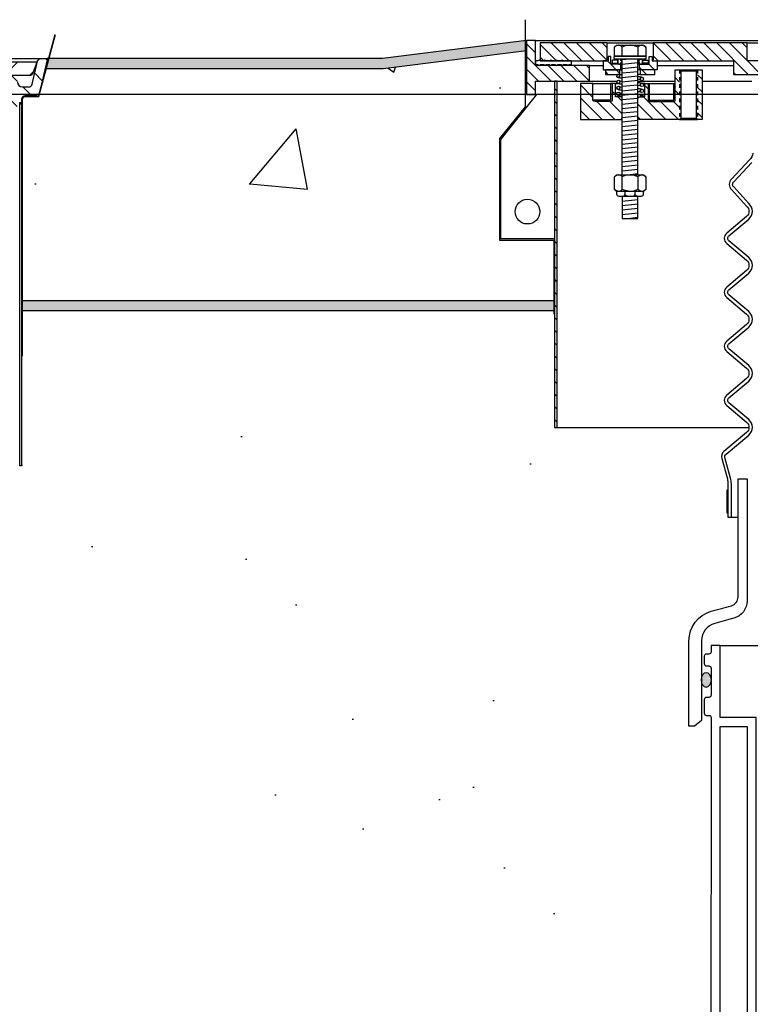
# Model space of a CAD drawing. Extents: x -169 to 6736, y -208 to 3022.
# Tile 548 of 656: x 6013 to 6033, y 959 to 986. Entities that reach past the tile are written whole.
import ezdxf

# ---------------------------------------------------------------- set-up
doc = ezdxf.new("R2010")
doc.units = 0
doc.header["$MEASUREMENT"] = 0
doc.header["$PDSIZE"] = 1
doc.linetypes.add('HIDDEN5', pattern=[0.05, 0.025, -0.025])
doc.layers.get('DEFPOINTS').update_dxf_attribs({"linetype": 'CONTINUOUS'})
for name, color, linetype in [('CONCRETE-HATCH', 2, 'CONTINUOUS'), ('DIM', 3, 'CONTINUOUS'), ('FREEZE-LINES', 8, 'CONTINUOUS'), ('FRP-SUMP', 2, 'CONTINUOUS'), ('MULTI-PORT-MANHOLE', 2, 'CONTINUOUS'), ('MULTI-PORT-MANHOLE-HATCH', 252, 'CONTINUOUS'), ('MULTI-PORT-SHROUD', 1, 'CONTINUOUS'), ('PEAGRAVEL-HATCH', 3, 'CONTINUOUS'), ('TANK-MANHOLE-18', 2, 'CONTINUOUS'), ('TANK-MANHOLE-COVER-18', 2, 'CONTINUOUS'), ('TANK-MANHOLE-COVER-HATCH-18', 7, 'CONTINUOUS'), ('TANK-MANHOLE-HATCH-18', 7, 'CONTINUOUS'), ('TANK-SLAB', 6, 'CONTINUOUS')]:
    doc.layers.add(name, color=color, linetype=linetype)
doc.styles.add('SIMPLEX', font='simplex')
doc.dimstyles.new('DIM64', dxfattribs={"dimscale": 64, "dimtxt": 0.09375, "dimasz": 0.09375, "dimexe": 0.0625, "dimexo": 0.0625, "dimgap": 0.046875, "dimtad": 1, "dimdec": 4, "dimzin": 3, "dimdsep": 46, "dimlunit": 4, "dimtxsty": 'SIMPLEX', "dimcen": 0, "dimclrd": 256, "dimclre": 256, "dimclrt": 256, "dimadec": 0, "dimazin": 0, "dimtfac": 1, "dimtdec": 4, "dimtmove": 0, "dimatfit": 3, "dimfxl": 1, "dimfrac": 2, "dimtolj": 1, "dimtzin": 0, "dimarcsym": 0})
pattern_1 = [(135, (14030.1656, -192.00985), (0.176776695, 0.176776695), [])]

# ---------------------------------------------------------------- blocks, each defined once
blk = doc.blocks.new('*D61')
at = {"layer": 'DEFPOINTS', "color": 0, "transparency": 16777216}
for p in [(6443.911, 978.296), (5827.154, 978.015), (5827.154, 700.523)]:
    blk.add_point(p, dxfattribs=at)
at = {"layer": 'DIM', "lineweight": -2, "transparency": 16777216}
for p, q in [((6443.911, 974.296), (6443.911, 696.523)), ((5827.154, 974.015), (5827.154, 696.523)), ((6437.911, 700.523), (5833.154, 700.523))]:
    blk.add_line(p, q, dxfattribs=at)
at = {"layer": 'DIM', "transparency": 16777216}
for points in [[(5833.154, 701.523), (5833.154, 699.523), (5827.154, 700.523)], [(6437.911, 701.523), (6437.911, 699.523), (6443.911, 700.523)]]:
    blk.add_solid(points, dxfattribs=at)
at = {"layer": 'DIM', "transparency": 16777216, "insert": (6135.532, 708.095), "char_height": 6, "attachment_point": 5, "style": 'SIMPLEX'}
blk.add_mtext('\\A1;51\'-4 3/4" (F.V. TANK SLAB)', dxfattribs=at)

msp = doc.modelspace()

# ---------------------------------------------------------------- hatches: boundary and pattern name
at = {"layer": 'CONCRETE-HATCH'}
h = msp.add_hatch(dxfattribs=at)
h.set_pattern_fill('AR-CONC', color=256, scale=2.67, style=0)
h.set_pattern_definition([(50, (6019.33, 981.518), (19.151, -1.675), [2.0025, -22.0275]), (355, (6019.33, 981.518), (-3.705, 20.084), [1.602, -17.622]), (100.45, (6020.926, 981.378), (15.446, 18.408), [1.702, -18.7205]), (46.18, (6019.33, 986.858), (28.495, -4.42), [3.004, -33.041]), (96.64, (6021.704, 986.49), (24.955, 26.01), [2.553, -28.081]), (351.18, (6019.33, 986.858), (24.955, 26.01), [2.403, -26.433]), (21, (6022, 985.523), (15.937, -10.75), [2.0025, -22.0275]), (326, (6022, 985.523), (6.497, 19.362), [1.602, -17.622]), (71.45, (6023.328, 984.627), (22.434, 8.612), [1.702, -18.7205]), (37.5, (6019.33, 981.518), (0.3247, 8.8883), [0, -17.4084, 0, -17.889, 0, -17.6887]), (7.5, (6019.33, 981.518), (7.024, 10.531), [0, -10.1994, 0, -17.008, 0, -6.7417]), (327.5, (6013.3756, 981.518), (14.253, -0.6022), [0, -6.675, 0, -20.826, 0, -27.6345]), (317.5, (6010.706, 981.518), (15.571, 2.673), [0, -8.6775, 0, -13.8306, 0, -19.6245])])
h.paths.add_polyline_path([(6026.27106, 982.79832), (6026.98649, 983.67456), (6026.98649, 985.22637), (6023.04321, 984.73346), (6013.67372, 984.73346), (6013.46579, 983.95668), (6013.0799, 983.95668), (6013.03507, 983.9299), (6013.00856, 983.87998), (6013.00856, 978.29596), (6027.779, 978.29596), (6027.779, 979.97135), (6026.27106, 979.97135)])
at = {"layer": 'FRP-SUMP'}
h = msp.add_hatch(color=256, dxfattribs=at)
edge = h.paths.add_edge_path()
edge.add_ellipse((6032.01435, 967.75721), major_axis=(0, 0.2), ratio=0.72085956, start_angle=-71.031832, end_angle=77.321789, ccw=False)
edge.add_line((6032.1507, 967.82221), (6032.1507, 967.6922))
edge.add_ellipse((6032.01435, 967.75721), major_axis=(0, 0.2), ratio=0.72085956, start_angle=102.678211, end_angle=251.031832, ccw=False)
edge.add_line((6031.8737, 967.71331), (6031.8737, 967.8011))
at = {"layer": 'MULTI-PORT-MANHOLE-HATCH', "linetype": 'Continuous'}
h = msp.add_hatch(dxfattribs=at)
h.set_pattern_fill('LINE', color=256, scale=2, angle=45, style=0)
h.set_pattern_definition(pattern_1)
h.paths.add_polyline_path([(6027.2757, 984.01471), (6027.2757, 984.38971), (6028.7757, 984.38971), (6028.7757, 984.82721), (6027.2757, 984.82721), (6027.2757, 985.51471), (6027.0257, 985.51471), (6027.0257, 984.01471)])
h = msp.add_hatch(dxfattribs=at)
h.set_pattern_fill('LINE', color=256, scale=2, angle=45, style=0)
h.set_pattern_definition(pattern_1)
h.paths.add_polyline_path([(6029.26007, 985.45221), (6027.4007, 985.45221), (6027.4007, 984.95221), (6029.26007, 984.95221)])
h = msp.add_hatch(dxfattribs=at)
h.set_pattern_fill('LINE', color=256, scale=2, angle=45, style=0)
h.set_pattern_definition(pattern_1)
h.paths.add_polyline_path([(6033.9007, 984.57721), (6033.9007, 984.95221), (6033.1507, 984.95221), (6033.1507, 985.45221), (6030.54132, 985.45221), (6030.54132, 984.95221), (6032.7757, 984.95221), (6032.7757, 984.57721)])
h = msp.add_hatch(dxfattribs=at)
h.set_pattern_fill('LINE', color=256, scale=2, angle=45, style=0)
h.set_pattern_definition(pattern_1)
h.paths.add_polyline_path([(6029.64288, 984.85846), (6029.36945, 984.85846), (6029.36945, 985.07721), (6029.29132, 985.07721), (6029.29132, 984.95221), (6029.1507, 984.95221), (6029.1507, 984.70221), (6029.64288, 984.70221)])
h.paths.add_polyline_path([(6030.6507, 984.95221), (6030.51007, 984.95221), (6030.51007, 985.07721), (6030.43195, 985.07721), (6030.43195, 984.85846), (6030.15851, 984.85846), (6030.15851, 984.70221), (6030.6507, 984.70221)])
h.paths.add_polyline_path([(6030.5882, 984.70221), (6030.18195, 984.70221), (6030.18195, 984.57721), (6030.5882, 984.57721)])
h.paths.add_polyline_path([(6029.61945, 984.70221), (6029.2132, 984.70221), (6029.2132, 984.57721), (6029.61945, 984.57721)])
h = msp.add_hatch(dxfattribs=at)
h.set_pattern_fill('LINE', color=256, scale=2, angle=45, style=0)
h.set_pattern_definition(pattern_1)
h.paths.add_polyline_path([(6031.2757, 984.70221), (6031.1507, 984.70221), (6031.1507, 983.85846, -0.41421356), (6031.11945, 983.82721), (6030.43195, 983.82721, -0.41421356), (6030.4007, 983.85846), (6030.4007, 984.32721), (6030.30695, 984.32721), (6030.30695, 983.95221), (6030.1507, 983.95221), (6030.11945, 983.92096), (6030.11945, 983.35846), (6030.1507, 983.32721), (6031.2757, 983.32721)])
h.paths.add_polyline_path([(6031.9007, 984.70221), (6031.7757, 984.70221), (6031.7757, 983.32721), (6031.9007, 983.32721)])
h = msp.add_hatch(dxfattribs=at)
h.set_pattern_fill('LINE', color=256, scale=2, angle=45, style=0)
h.set_pattern_definition([(135, (13989.0403, -192.00985), (0.176776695, 0.176776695), [])])
h.paths.add_polyline_path([(6027.8007, 974.76471), (6027.8754, 974.76471), (6027.8754, 984.38971), (6027.8007, 984.38971)])
h = msp.add_hatch(dxfattribs=at)
h.set_pattern_fill('LINE', color=256, scale=2, angle=45, style=0)
h.set_pattern_definition(pattern_1)
h.paths.add_polyline_path([(6029.68195, 983.92096), (6029.6507, 983.95221), (6029.49445, 983.95221), (6029.49445, 984.32721), (6029.4007, 984.32721), (6029.4007, 983.85846, -0.41421356), (6029.36945, 983.82721), (6028.92697, 983.82721), (6028.89821, 983.8314), (6028.87715, 983.84284), (6028.86945, 983.85846), (6028.86945, 984.32721), (6028.5257, 984.32721), (6028.5257, 983.32721), (6029.6507, 983.32721), (6029.68195, 983.35846)])
at = {"layer": 'PEAGRAVEL-HATCH'}
h = msp.add_hatch(dxfattribs=at)
h.set_pattern_fill('AR-SAND', color=256, scale=7.5, style=0)
h.set_pattern_definition([(37.5, (6012.994, 973.704), (-0.4725, 14.451), [0, -11.4, 0, -12.75, 0, -12.1875]), (7.5, (6012.994, 973.704), (13.273, 21.166), [0, -6.15, 0, -10.275, 0, -3.9375]), (327.5, (6003.769, 973.704), (23.356, 0.0424), [0, -3.75, 0, -13.5, 0, -17.625]), (317.5, (6003.77, 973.704), (22.546, 6.583), [0, -1.875, 0, -8.85, 0, -10.125])])
h.paths.add_polyline_path([(6027.8007, 978.01471), (6013.00856, 978.01471), (6013.00856, 976.75093), (6012.99404, 973.7036), (6032.50114, 973.7036), (6032.44505, 973.90753, -0.29327684), (6032.50531, 974.10089), (6033.13577, 974.62992, 0.20935884), (6033.20254, 974.76471), (6027.8754, 974.76471), (6027.8007, 974.76471)])
h = msp.add_hatch(dxfattribs=at)
h.set_pattern_fill('AR-SAND', color=256, scale=7.5, style=0)
h.set_pattern_definition([(37.5, (6005.904, 964.509), (-0.4725, 14.451), [0, -11.4, 0, -12.75, 0, -12.1875]), (7.5, (6005.904, 964.509), (13.273, 21.166), [0, -6.15, 0, -10.275, 0, -3.9375]), (327.5, (5996.679, 964.509), (23.356, 0.0424), [0, -3.75, 0, -13.5, 0, -17.625]), (317.5, (5996.68, 964.509), (22.546, 6.583), [0, -1.875, 0, -8.85, 0, -10.125])])
edge = h.paths.add_edge_path()
edge.add_line((6032.61945, 972.39855), (6032.58945, 972.39855))
edge.add_line((6032.58945, 972.39855), (6032.58945, 973.02355))
edge.add_line((6032.58945, 973.02355), (6032.61945, 973.20603))
edge.add_arc((6032.11945, 973.20603), 0.5, 0, 15.380859)
edge.add_line((6032.60154, 973.33865), (6032.50114, 973.7036))
edge.add_line((6032.50114, 973.7036), (6005.90422, 973.7036))
edge.add_line((6005.90422, 973.7036), (6005.90422, 964.50891))
edge.add_line((6005.90422, 964.50891), (6032.14992, 964.50891))
edge.add_line((6032.14992, 964.50891), (6032.1507, 966.71157))
edge.add_arc((6032.09683, 966.73799), 0.06, 333.87091, 496.42582)
edge.add_arc((6032.0232, 966.83409), 0.0625, 180, 298.855661, ccw=False)
edge.add_line((6031.9607, 966.83409), (6031.9607, 967.20909))
edge.add_arc((6032.0232, 967.20909), 0.0625, 90, 180, ccw=False)
edge.add_line((6032.0232, 967.27159), (6032.0857, 967.27159))
edge.add_arc((6032.08384, 967.33857), 0.06701, 271.586914, 363.83352)
edge.add_line((6032.1507, 967.34305), (6032.1507, 967.6922))
edge.add_ellipse((6032.01435, 967.75721), major_axis=(0, 0.2), ratio=0.72085956, start_angle=116.585007, end_angle=251.031832, ccw=False)
edge.add_line((6031.88542, 967.64994), (6031.88542, 966.63109))
edge.add_line((6031.88542, 966.63109), (6031.69391, 966.47039))
edge.add_line((6031.69391, 966.47039), (6031.53529, 966.47039))
edge.add_line((6031.53529, 966.47039), (6031.53542, 966.63109))
edge.add_line((6031.53542, 966.63109), (6031.53542, 968.84474))
edge.add_arc((6032.38542, 968.84474), 0.85, 105.707344, 179.999992, ccw=False)
edge.add_arc((6044.71158, 925.01464), 46.38034, 104.989898, 105.707347, ccw=False)
edge.add_arc((6032.6507, 970.05822), 0.25, 284.989898, 360)
edge.add_line((6032.9007, 970.05822), (6032.9007, 972.27355))
edge.add_line((6032.9007, 972.27355), (6032.61945, 972.27355))
edge.add_line((6032.61945, 972.27355), (6032.61945, 972.39855))
h = msp.add_hatch(dxfattribs=at)
h.set_pattern_fill('AR-SAND', color=256, scale=7.5, style=0)
h.set_pattern_definition([(37.5, (6005.904, 935.266), (-0.4725, 14.4512), [0, -11.4, 0, -12.75, 0, -12.1875]), (7.5, (6005.904, 935.266), (13.273, 21.166), [0, -6.15, 0, -10.275, 0, -3.9375]), (327.5, (5996.679, 935.266), (23.356, 0.0424), [0, -3.75, 0, -13.5, 0, -17.625]), (317.5, (5996.68, 935.266), (22.546, 6.583), [0, -1.875, 0, -8.85, 0, -10.125])])
h.paths.add_polyline_path([(6032.14722, 956.87655), (6032.14992, 964.50891), (6005.90422, 964.50891), (6005.90422, 935.26579), (6024.44793, 935.26579), (6024.44793, 935.66298), (6024.58406, 935.66298), (6024.58406, 935.83262, -0.41421356), (6024.61531, 935.86444), (6024.63455, 935.86444, 0.35187469), (6024.64905, 935.87609, 2.48870246), (6024.62812, 935.82484), (6024.64346, 935.82484, -0.89681203), (6025.11307, 935.87609, 0.3518816), (6025.12757, 935.86444), (6025.14623, 935.86444, -0.41421372), (6025.17806, 935.83319), (6025.17806, 935.66211), (6025.70108, 935.69869), (6025.70108, 936.11157), (6025.82483, 936.11157), (6025.82483, 937.00876), (6026.44358, 937.00876), (6026.44358, 942.02096, 0.41421356), (6026.69358, 942.27096), (6026.69358, 943.80737), (6026.56012, 943.80737, -0.41421356), (6026.31012, 944.05737), (6026.31012, 944.45572), (6025.57359, 945.77096), (6025.81012, 945.77096), (6026.69358, 945.77096), (6026.69358, 953.39639, -0.33671624), (6027.93747, 955.03406, -0.00822165)])
at = {"layer": 'TANK-MANHOLE-COVER-HATCH-18', "linetype": 'Continuous'}
h = msp.add_hatch(dxfattribs=at)
h.set_pattern_fill('LINE', color=256, scale=4, angle=45, style=0)
h.set_pattern_definition([(45, (4437.53865, -1e-13), (-0.35355339, 0.35355339), [])])
h.paths.add_polyline_path([(5993.89483, 984.92178), (5993.90038, 984.85798), (5993.9923, 984.60612, 0.31505809), (5994.08037, 984.54451), (5994.83246, 984.54451, -0.20068244), (5994.8992, 984.5166), (5994.99875, 984.41569, 0.20068244), (5995.06549, 984.38778), (5995.40529, 984.38778), (5995.7451, 984.38778, 0.20067998), (5995.81184, 984.41569), (5995.91139, 984.5166, -0.20067998), (5995.97813, 984.54451), (6001.6968, 984.54451, -0.38336671), (6001.94539, 984.32108), (6002.04087, 983.42753, 0.38336671), (6002.19623, 983.28788), (6002.22306, 983.28788, 0.38336671), (6002.37842, 983.42753), (6002.47387, 984.32073, -0.38376912), (6002.72284, 984.54451), (6004.5856, 984.54451, -0.38581775), (6004.83616, 984.31895), (6004.92997, 983.42777, 0.38381878), (6005.08536, 983.28788), (6005.11363, 983.28788, 0.38381878), (6005.26902, 983.42777), (6005.36301, 984.32069, -0.38381878), (6005.61164, 984.54451), (6011.33171, 984.54451, -0.20067998), (6011.39845, 984.5166), (6011.498, 984.41569, 0.20067998), (6011.56474, 984.38778), (6011.90454, 984.38778), (6012.24434, 984.38778, 0.20068244), (6012.31109, 984.41569), (6012.41063, 984.5166, -0.20068244), (6012.47737, 984.54451), (6013.22808, 984.54451, 0.31505687), (6013.31615, 984.60612), (6013.40807, 984.85798), (6013.41361, 984.92178), (6003.65492, 984.92178)])
at = {"layer": 'TANK-MANHOLE-HATCH-18', "linetype": 'Continuous'}
h = msp.add_hatch(dxfattribs=at)
h.set_pattern_fill('LINE', color=256, scale=4, angle=135, style=0)
h.set_pattern_definition([(135, (4437.53865, -1e-13), (-0.35355339, -0.35355339), [])])
h.paths.add_polyline_path([(6012.88436, 984.36321), (6012.87821, 984.48516, 0.39953151), (6012.81579, 984.54451), (6012.73677, 984.54451, 0.39923087), (6012.67435, 984.48523), (6012.65492, 984.1076), (6011.42879, 984.1076), (6011.43992, 983.90744, 0.39805028), (6011.62713, 983.73034), (6012.55501, 983.73034, -0.39889443), (6012.67984, 983.61191), (6012.69377, 983.3471, 0.46914088), (6012.77083, 983.28962, 0.45806569), (6012.84772, 983.34482), (6012.88238, 983.73304, -0.38836603), (6012.94463, 983.78998), (6012.99751, 983.78998), (6013.00303, 983.88936, -0.40020821), (6013.09737, 983.97861), (6013.37781, 983.97861, 0.34818324), (6013.49958, 984.07537), (6013.71742, 985.01471), (6013.53433, 985.01471, 0.34699278), (6013.44395, 984.94341), (6013.29437, 984.30212, -0.34858266), (6013.20307, 984.22966), (6013.02481, 984.22966, -0.39953151)])
at = {"layer": 'TANK-SLAB'}
for points in [[(6027.0257, 985.23127), (6027.0257, 985.51471), (6023.0257, 985.01471), (6013.71117, 985.01471), (6013.64595, 984.73346), (6023.04321, 984.73346)], [(6027.8007, 978.29596), (6012.99404, 978.29596), (6012.99404, 978.01471), (6027.8007, 978.01471)]]:
    msp.add_hatch(color=256, dxfattribs=at).paths.add_polyline_path(points)

# ---------------------------------------------------------------- linework, layer by layer
at = {"layer": 'DEFPOINTS'}
for points in [[(6026.98649, 986.09576), (6026.98649, 983.67456), (6026.27106, 982.79832), (6026.27106, 979.97135), (6027.779, 979.97135), (6027.779, 977.91141)], [(6013.92489, 985.6718), (6013.46579, 983.95668), (6013.0799, 983.95668), (6013.03507, 983.9299), (6013.00856, 983.87998), (6013.00856, 976.75093)], [(6013.93113, 985.6718), (6013.47203, 983.95668), (6013.08614, 983.95668), (6013.04131, 983.9299), (6013.0148, 983.87998), (6013.0148, 976.75093)], [(6013.93113, 985.6718), (6013.47203, 983.95668), (6013.08614, 983.95668), (6013.04131, 983.9299), (6013.0148, 983.87998), (6013.0148, 976.75093)]]:
    msp.add_lwpolyline(points, dxfattribs=at)
at = {"layer": 'FREEZE-LINES', "linetype": 'Continuous'}
msp.add_line((6657.53241, 984.01471), (5613.53241, 984.01471), dxfattribs=at)
at = {"layer": 'FRP-SUMP'}
msp.add_line((6032.61945, 972.27355), (6032.9007, 972.27355), dxfattribs=at)
at = {"layer": 'FRP-SUMP', "color": 7, "linetype": 'Continuous'}
msp.add_line((6032.4007, 968.71159), (6034.74566, 968.71159), dxfattribs=at)
at = {"layer": 'FRP-SUMP'}
msp.add_lwpolyline([(6032.25032, 969.32614, 0.33616492), (6031.88542, 968.84474), (6031.88542, 966.63109), (6031.69391, 966.47039), (6031.53529, 966.47039), (6031.53542, 966.63109), (6031.53542, 968.84474, -0.33616492), (6032.15575, 969.66312, -0.00312802), (6032.71536, 969.81672, 0.33950342), (6032.9007, 970.05822), (6032.9007, 973.34109), (6033.15042, 973.34109), (6033.15042, 969.95415, -0.33985649), (6032.77914, 969.471, 0.00350371)], format="xyb", close=True, dxfattribs=at)
for points in [[(6033.4007, 956.57108), (6033.4007, 966.71159), (6032.4007, 966.71159), (6032.4007, 968.71159), (6032.1507, 968.71159), (6032.1507, 968.53471, -0.41421356), (6032.0907, 968.47471), (6032.0207, 968.47471, 0.41421356), (6031.9607, 968.41471), (6031.9607, 968.20909, 0.41421356), (6032.0232, 968.14659), (6032.0857, 968.14659, -0.38676832), (6032.1507, 968.08409), (6032.1507, 967.33409, -0.38676832), (6032.0857, 967.27159), (6032.0232, 967.27159, 0.41421356), (6031.9607, 967.20909), (6031.9607, 966.83409, 0.41421356), (6032.0232, 966.77159), (6032.0907, 966.77159, -0.41421356), (6032.1507, 966.71159), (6032.14722, 956.87655, 0.00822165)], [(6032.4007, 956.65861), (6032.4007, 966.46159), (6033.1507, 966.46159), (6033.1507, 956.74136, 0.01036772)]]:
    msp.add_lwpolyline(points, format="xyb", dxfattribs=at)
at = {"layer": 'FRP-SUMP', "extrusion": (0, 0, -1)}
msp.add_ellipse((6032.01435, 967.75721), major_axis=(0, 0.2), ratio=0.72085956, dxfattribs=at)
at = {"layer": 'MULTI-PORT-MANHOLE', "color": 7, "linetype": 'Continuous'}
for p, q in [((6027.2757, 985.51471), (6033.525, 985.51471)), ((6029.26007, 985.45221), (6030.54132, 985.45221)), ((6029.68195, 984.96906), (6029.64067, 984.96906)), ((6029.64067, 984.88847), (6029.68195, 984.88847)), ((6030.11945, 984.96906), (6030.16072, 984.96906)), ((6030.16072, 984.88847), (6030.11945, 984.88847)), ((6028.7757, 984.82721), (6029.1507, 984.82721)), ((6029.64288, 984.85846), (6029.68195, 984.85846)), ((6029.64288, 984.70221), (6029.68195, 984.70221)), ((6030.15851, 984.85846), (6030.11945, 984.85846)), ((6030.15851, 984.70221), (6030.11945, 984.70221)), ((6030.6507, 984.82721), (6032.7757, 984.82721)), ((6031.2757, 984.70221), (6031.7757, 984.70221)), ((6028.7757, 984.38971), (6029.53407, 984.38971)), ((6029.61945, 984.57721), (6029.68195, 984.57721)), ((6030.18195, 984.57721), (6030.11945, 984.57721)), ((6030.11945, 984.38971), (6031.1507, 984.38971)), ((6031.9007, 984.38971), (6033.28552, 984.38971)), ((6028.86945, 984.32721), (6029.35247, 984.32721)), ((6029.49445, 984.32721), (6029.55354, 984.32721)), ((6030.30695, 984.32721), (6030.24785, 984.32721)), ((6030.43195, 984.32721), (6031.11945, 984.32721)), ((6031.2757, 983.32721), (6031.7757, 983.32721)), ((6027.8754, 974.76471), (6033.20254, 974.76471))]:
    msp.add_line(p, q, dxfattribs=at)
at = {"layer": 'MULTI-PORT-MANHOLE', "color": 254, "linetype": 'Continuous'}
msp.add_line((6033.1507, 985.45221), (6033.44919, 985.45221), dxfattribs=at)
at = {"layer": 'MULTI-PORT-MANHOLE', "color": 2, "linetype": 'Continuous'}
for p, q in [((6029.68419, 985.07906), (6029.68419, 985.33355)), ((6030.1172, 985.33355), (6030.1172, 985.07906)), ((6029.68195, 981.7889), (6029.68195, 984.99907)), ((6030.11945, 981.7889), (6030.11945, 984.99907)), ((6031.30695, 984.67096), (6031.74445, 984.67096)), ((6031.30695, 983.35846), (6031.74445, 983.35846)), ((6029.68419, 981.38291), (6029.68419, 981.73089)), ((6030.1172, 981.73089), (6030.1172, 981.38291))]:
    msp.add_line(p, q, dxfattribs=at)
at = {"layer": 'MULTI-PORT-MANHOLE', "color": 3, "linetype": 'Continuous'}
msp.add_line((6029.68195, 983.90229), (6029.68195, 984.84197), dxfattribs=at)
at = {"layer": 'MULTI-PORT-MANHOLE', "color": 1, "linetype": 'HIDDEN5', "ltscale": 0.4}
for p, q in [((6031.2757, 984.70221), (6031.2757, 983.32721)), ((6031.7757, 984.70221), (6031.7757, 983.32721))]:
    msp.add_line(p, q, dxfattribs=at)
at = {"layer": 'MULTI-PORT-MANHOLE', "linetype": 'Continuous'}
for points in [[(6027.2757, 984.01471), (6027.2757, 984.38971), (6028.7757, 984.38971), (6028.7757, 984.82721), (6027.2757, 984.82721), (6027.2757, 985.51471), (6027.0257, 985.51471), (6027.0257, 984.01471)], [(6029.26007, 985.45221), (6027.4007, 985.45221), (6027.4007, 984.95221), (6029.26007, 984.95221)], [(6033.9007, 984.57721), (6033.9007, 984.95221), (6033.1507, 984.95221), (6033.1507, 985.45221), (6030.54132, 985.45221), (6030.54132, 984.95221), (6032.7757, 984.95221), (6032.7757, 984.57721)], [(6027.8007, 974.76471), (6027.8754, 974.76471), (6027.8754, 984.38971), (6027.8007, 984.38971), (6027.8007, 974.76471)]]:
    msp.add_lwpolyline(points, close=True, dxfattribs=at)
at = {"layer": 'MULTI-PORT-MANHOLE', "color": 2, "linetype": 'Continuous'}
for points in [[(6029.5257, 985.07906), (6029.46768, 985.07906), (6029.46768, 985.33355), (6029.5257, 985.39156), (6030.27569, 985.39156), (6030.33371, 985.33355), (6030.33371, 985.07906), (6030.27569, 985.07906)], [(6029.36945, 985.07721), (6029.29132, 985.07721), (6029.29132, 984.95221), (6029.1507, 984.95221), (6029.1507, 984.70221), (6029.64288, 984.70221), (6029.64288, 984.85846), (6029.36945, 984.85846)], [(6030.43195, 985.07721), (6030.51007, 985.07721), (6030.51007, 984.95221), (6030.6507, 984.95221), (6030.6507, 984.70221), (6030.15851, 984.70221), (6030.15851, 984.85846), (6030.43195, 984.85846)], [(6029.61945, 984.57721), (6029.61945, 984.70221), (6029.2132, 984.70221), (6029.2132, 984.57721), (6029.61945, 984.57721)], [(6030.18195, 984.57721), (6030.5882, 984.57721), (6030.5882, 984.70221), (6030.18195, 984.70221), (6030.18195, 984.57721)], [(6031.74445, 983.35846), (6031.74445, 984.67096), (6031.7757, 984.70221), (6031.9007, 984.70221), (6031.9007, 983.32721), (6031.7757, 983.32721)], [(6029.5257, 981.3249), (6029.46768, 981.38291), (6029.46768, 981.73089), (6029.5257, 981.7889), (6030.27569, 981.7889), (6030.33371, 981.73089), (6030.33371, 981.38291), (6030.27569, 981.3249)]]:
    msp.add_lwpolyline(points, close=True, dxfattribs=at)
for points in [[(6030.33371, 985.33355), (6030.28858, 985.37088), (6030.23905, 985.39156), (6030.22546, 985.39156), (6030.22546, 985.39156), (6030.16918, 985.37505), (6030.1172, 985.33355), (6030.0686, 985.35569), (6029.99294, 985.38039), (6029.9117, 985.3914), (6029.9007, 985.39156), (6029.76119, 985.36646), (6029.68419, 985.33355), (6029.63907, 985.37088), (6029.58953, 985.39156), (6029.57594, 985.39156), (6029.51967, 985.37505), (6029.46768, 985.33355)], [(6030.33371, 981.73089), (6030.28858, 981.76822), (6030.23905, 981.7889), (6030.22546, 981.7889), (6030.22546, 981.7889), (6030.16918, 981.77238), (6030.1172, 981.73089), (6030.0686, 981.75303), (6029.99294, 981.77772), (6029.9117, 981.78874), (6029.9007, 981.7889), (6029.76119, 981.76379), (6029.68419, 981.73089), (6029.63907, 981.76822), (6029.58953, 981.7889), (6029.57594, 981.7889), (6029.51967, 981.77238), (6029.46768, 981.73089)], [(6030.33371, 981.38291), (6030.28858, 981.34558), (6030.23905, 981.3249), (6030.22546, 981.3249), (6030.22546, 981.3249), (6030.16918, 981.34142), (6030.1172, 981.38291), (6030.0686, 981.36077), (6029.99294, 981.33608), (6029.9117, 981.32506), (6029.9007, 981.3249), (6029.76119, 981.35001), (6029.68419, 981.38291), (6029.63907, 981.34558), (6029.58953, 981.3249), (6029.57594, 981.3249), (6029.51967, 981.34142), (6029.46768, 981.38291)], [(6029.68195, 981.1949), (6029.68195, 980.57756), (6030.11945, 980.57756), (6030.11945, 981.1949)]]:
    msp.add_lwpolyline(points, dxfattribs=at)
at = {"layer": 'MULTI-PORT-MANHOLE', "color": 7, "linetype": 'Continuous'}
msp.add_lwpolyline([(6027.3814, 984.97521), (6027.37495, 984.97521), (6027.3407, 984.95521), (6027.2757, 984.95521), (6027.2757, 984.84722), (6027.3407, 984.84722), (6027.37495, 984.82721), (6027.4092, 984.84722), (6027.5012, 984.84722), (6027.53545, 984.82721), (6027.5697, 984.84722), (6027.6617, 984.84722), (6027.69595, 984.82721), (6027.7302, 984.84722), (6027.8222, 984.84722), (6027.85645, 984.82721), (6027.8907, 984.84722), (6027.9827, 984.84722), (6028.01694, 984.82721), (6028.0512, 984.84722), (6028.1432, 984.84722), (6028.17745, 984.82721), (6028.2117, 984.84722), (6028.2757, 984.84722), (6028.2757, 984.95521), (6028.2117, 984.95521), (6028.17745, 984.97521), (6028.1432, 984.95521), (6028.0512, 984.95521), (6028.01694, 984.97521), (6027.9827, 984.95521), (6027.8907, 984.95521), (6027.85645, 984.97521), (6027.8222, 984.95521), (6027.7302, 984.95521), (6027.69595, 984.97521), (6027.6617, 984.95521), (6027.5697, 984.95521), (6027.53545, 984.97521), (6027.5012, 984.95521), (6027.4092, 984.95521), (6027.37495, 984.97521)], dxfattribs=at)
for points in [[(6029.5557, 984.88976), (6029.5557, 984.96777), (6029.41632, 984.96777, 0.41421356), (6029.4007, 984.95214), (6029.4007, 984.90458, 0.41421356), (6029.4107, 984.88896), (6029.55569, 984.88896)], [(6029.5557, 984.88971, 0.41421356), (6029.58695, 984.85846), (6029.60945, 984.85846, 0.41421356), (6029.6407, 984.88971), (6029.6407, 984.8936), (6029.6813, 984.92877), (6029.6407, 984.96393), (6029.6407, 984.96782, 0.41421356), (6029.60945, 984.99907), (6029.58695, 984.99907, 0.41421356), (6029.5557, 984.96782), (6029.5557, 984.88847)], [(6030.2457, 984.88971, -0.41421356), (6030.21445, 984.85846), (6030.19195, 984.85846, -0.41421356), (6030.1607, 984.88971), (6030.1607, 984.8936), (6030.12009, 984.92877), (6030.1607, 984.96393), (6030.1607, 984.96782, -0.41421356), (6030.19195, 984.99907), (6030.21445, 984.99907, -0.41421356), (6030.2457, 984.96782), (6030.2457, 984.88847)], [(6030.2457, 984.88976), (6030.2457, 984.96777), (6030.38507, 984.96777, -0.41421356), (6030.4007, 984.95214), (6030.4007, 984.90458, -0.41421356), (6030.3907, 984.88896), (6030.2457, 984.88896)]]:
    msp.add_lwpolyline(points, format="xyb", dxfattribs=at)
at = {"layer": 'MULTI-PORT-MANHOLE', "color": 2, "linetype": 'Continuous'}
for points in [[(6029.47682, 985.07906), (6030.32457, 985.07906, -0.41421356), (6030.34019, 985.06344), (6030.34019, 985.01469, -0.41421356), (6030.32457, 984.99907), (6029.47682, 984.99907, -0.41421356), (6029.4612, 985.01469), (6029.4612, 985.06344, -0.41421356)], [(6031.2757, 983.32721), (6030.1507, 983.32721), (6030.11945, 983.35846), (6030.11945, 983.92096), (6030.1507, 983.95221), (6030.30695, 983.95221), (6030.30695, 984.32721), (6030.4007, 984.32721), (6030.4007, 983.85846, 0.41421356), (6030.43195, 983.82721), (6031.11945, 983.82721, 0.41421356), (6031.1507, 983.85846), (6031.1507, 984.70221), (6031.2757, 984.70221), (6031.30695, 984.67096), (6031.30695, 983.35846)], [(6028.86945, 983.85846), (6028.86945, 984.32721), (6028.5257, 984.32721), (6028.5257, 983.32721), (6029.6507, 983.32721), (6029.68195, 983.35846), (6029.68195, 983.92096), (6029.6507, 983.95221), (6029.49445, 983.95221), (6029.49445, 984.32721), (6029.4007, 984.32721), (6029.4007, 983.85846, -0.41421356), (6029.36945, 983.82721), (6028.92697, 983.82721), (6028.89821, 983.8314), (6028.87715, 983.84284)]]:
    msp.add_lwpolyline(points, format="xyb", close=True, dxfattribs=at)
at = {"layer": 'MULTI-PORT-MANHOLE', "color": 1, "linetype": 'Continuous'}
for points in [[(6029.55344, 984.57721, 4.45498163), (6029.59197, 984.57721)], [(6030.27208, 983.95221, 0.98838487), (6030.18193, 983.95221)]]:
    msp.add_lwpolyline(points, format="xyb", close=True, dxfattribs=at)
for points in [[(6029.68195, 984.46729), (6029.6293, 984.47433), (6029.61682, 984.47617), (6029.60539, 984.478), (6029.58748, 984.48121), (6029.57116, 984.48566), (6029.56363, 984.48828), (6029.55589, 984.4918), (6029.55088, 984.49469), (6029.54553, 984.49857), (6029.54076, 984.50298), (6029.53615, 984.50857), (6029.53187, 984.51591), (6029.52962, 984.52323)], [(6029.68195, 984.3006), (6029.63098, 984.30742), (6029.6185, 984.30926), (6029.60707, 984.31109), (6029.58916, 984.3143), (6029.57284, 984.31875), (6029.56531, 984.32137), (6029.55757, 984.32489), (6029.55256, 984.32778), (6029.54721, 984.33166), (6029.54244, 984.33607), (6029.53783, 984.34166), (6029.53355, 984.349), (6029.5313, 984.35632)], [(6029.59021, 984.41176), (6029.62199, 984.39985), (6029.68195, 984.391)], [(6029.68195, 984.55755), (6029.63499, 984.56446), (6029.62031, 984.56676), (6029.59241, 984.57721)], [(6030.11945, 984.52055), (6030.17084, 984.51368), (6030.18332, 984.51184), (6030.19476, 984.51), (6030.21266, 984.50679), (6030.22898, 984.50234), (6030.23652, 984.49973), (6030.24425, 984.49621), (6030.24926, 984.49332), (6030.25461, 984.48943), (6030.25939, 984.48502), (6030.26399, 984.47944), (6030.26828, 984.4721), (6030.27053, 984.46477)], [(6030.21161, 984.40933), (6030.17983, 984.42125), (6030.11945, 984.43016)], [(6030.11945, 984.35371), (6030.17084, 984.34683), (6030.18332, 984.34499), (6030.19476, 984.34316), (6030.21266, 984.33995), (6030.22898, 984.3355), (6030.23652, 984.33288), (6030.24425, 984.32936), (6030.24926, 984.32647), (6030.25461, 984.32259), (6030.25939, 984.31818), (6030.26399, 984.31259), (6030.26828, 984.30525), (6030.27053, 984.29793)], [(6029.4007, 984.32721), (6029.35247, 984.32721), (6029.35247, 983.85846), (6028.86945, 983.85846)], [(6029.68195, 984.13365), (6029.63098, 984.14047), (6029.6185, 984.14231), (6029.60707, 984.14414), (6029.58916, 984.14735), (6029.57284, 984.1518), (6029.56531, 984.15442), (6029.55757, 984.15794), (6029.55256, 984.16083), (6029.54721, 984.16472), (6029.54244, 984.16913), (6029.53783, 984.17471), (6029.53355, 984.18205), (6029.5313, 984.18937)], [(6029.59021, 984.24481), (6029.62199, 984.2329), (6029.68195, 984.22405)], [(6029.59021, 984.0791), (6029.62199, 984.06718), (6029.68195, 984.05834)], [(6030.21161, 984.24249), (6030.17983, 984.25441), (6030.11945, 984.26332)], [(6030.11945, 984.18674), (6030.17084, 984.17987), (6030.18332, 984.17802), (6030.19476, 984.17619), (6030.21266, 984.17298), (6030.22898, 984.16853), (6030.23652, 984.16591), (6030.24425, 984.16239), (6030.24926, 984.15951), (6030.25461, 984.15562), (6030.25939, 984.15121), (6030.26399, 984.14563), (6030.26828, 984.13829), (6030.27053, 984.13096)], [(6030.21161, 984.07552), (6030.17983, 984.08744), (6030.11945, 984.09635)], [(6030.4007, 984.32721), (6030.43195, 984.32721), (6030.43195, 983.85846), (6031.11945, 983.85846), (6031.11945, 984.32721), (6031.1507, 984.32721)], [(6029.68195, 983.96795), (6029.62914, 983.97501), (6029.61666, 983.97685), (6029.60523, 983.97868), (6029.58732, 983.98189), (6029.571, 983.98634), (6029.56347, 983.98896), (6029.55573, 983.99248), (6029.55072, 983.99537), (6029.54537, 983.99925), (6029.5406, 984.00366), (6029.53599, 984.00925), (6029.53171, 984.01659), (6029.52946, 984.02391)], [(6030.11945, 984.02064), (6030.17041, 984.01382), (6030.18289, 984.01198), (6030.19432, 984.01015), (6030.21223, 984.00694), (6030.22855, 984.00249), (6030.23608, 983.99987), (6030.24382, 983.99635), (6030.24883, 983.99346), (6030.25418, 983.98958), (6030.25895, 983.98517), (6030.26356, 983.97958), (6030.26785, 983.97224), (6030.27009, 983.96492)]]:
    msp.add_lwpolyline(points, dxfattribs=at)
at = {"layer": 'MULTI-PORT-MANHOLE', "linetype": 'Continuous'}
msp.add_lwpolyline([(6027.8007, 984.01471), (6027.3007, 984.01471), (6026.3007, 982.76471), (6026.3007, 980.01471), (6027.8007, 980.01471)], dxfattribs=at)
at = {"layer": 'MULTI-PORT-MANHOLE', "color": 2, "linetype": 'Continuous'}
for points in [[(6029.5257, 981.3249), (6029.5257, 981.2574, 0.41421241), (6029.5882, 981.1949), (6030.2132, 981.1949, 0.41421472), (6030.2757, 981.2574), (6030.2757, 981.3249)], [(6029.70071, 981.1949, 0.41186067), (6029.76271, 981.2574), (6029.76271, 981.3249)], [(6029.8247, 981.1949, -0.41186067), (6029.76271, 981.2574), (6029.76271, 981.3249)], [(6029.97669, 981.1949, 0.41186067), (6030.03869, 981.2574), (6030.03869, 981.3249)], [(6030.10068, 981.1949, -0.41186067), (6030.03869, 981.2574), (6030.03869, 981.3249)]]:
    msp.add_lwpolyline(points, format="xyb", dxfattribs=at)
at = {"layer": 'MULTI-PORT-MANHOLE', "color": 1, "linetype": 'Continuous'}
for centre in [(6029.57439, 984.36955), (6030.22744, 984.45154), (6029.57255, 984.03714), (6029.57439, 984.2026), (6030.22744, 984.2847), (6030.22744, 984.11773)]:
    msp.add_circle(centre, 0.04508, dxfattribs=at)
at = {"layer": 'MULTI-PORT-MANHOLE', "linetype": 'Continuous'}
msp.add_circle((6027.0507, 980.76471), 0.34375, dxfattribs=at)
at = {"layer": 'MULTI-PORT-MANHOLE-HATCH'}
for p, q in [((6029.9007, 984.99907), (6029.68195, 984.97628)), ((6030.11945, 984.89839), (6029.68195, 984.85281)), ((6030.11945, 984.77492), (6029.68195, 984.72934)), ((6030.11945, 984.65146), (6029.68195, 984.60587)), ((6030.11945, 984.65146), (6029.68195, 984.60587)), ((6030.11945, 984.52799), (6029.68195, 984.4824)), ((6030.11945, 984.40452), (6029.68195, 984.35894)), ((6030.11945, 984.40452), (6029.68195, 984.35894)), ((6030.11945, 984.28105), (6029.68195, 984.23547)), ((6030.11945, 984.15758), (6029.68195, 984.112)), ((6030.11945, 984.15758), (6029.68195, 984.112)), ((6030.11945, 984.03412), (6029.68195, 983.98853)), ((6030.11945, 983.91065), (6029.68195, 983.86506)), ((6030.11945, 983.91065), (6029.68195, 983.86506)), ((6030.11945, 983.78718), (6029.68195, 983.7416)), ((6030.11945, 983.66371), (6029.68195, 983.61813)), ((6030.11945, 983.66371), (6029.68195, 983.61813)), ((6030.11945, 983.54024), (6029.68195, 983.49466)), ((6030.11945, 983.41678), (6029.68195, 983.37119)), ((6030.11945, 983.41678), (6029.68195, 983.37119)), ((6030.11945, 983.29331), (6029.68195, 983.24772)), ((6030.11945, 983.16984), (6029.68195, 983.12426)), ((6030.11945, 983.16984), (6029.68195, 983.12426)), ((6030.11945, 983.04637), (6029.68195, 983.00079)), ((6030.11945, 982.9229), (6029.68195, 982.87732)), ((6030.11945, 982.9229), (6029.68195, 982.87732)), ((6030.11945, 982.79944), (6029.68195, 982.75385)), ((6030.11945, 982.67597), (6029.68195, 982.63038)), ((6030.11945, 982.67597), (6029.68195, 982.63038)), ((6030.11945, 982.5525), (6029.68195, 982.50692)), ((6030.11945, 982.42903), (6029.68195, 982.38345)), ((6030.11945, 982.42903), (6029.68195, 982.38345)), ((6030.11945, 982.30556), (6029.68195, 982.25998)), ((6030.11945, 982.1821), (6029.68195, 982.13651)), ((6030.11945, 982.1821), (6029.68195, 982.13651)), ((6030.11945, 982.05863), (6029.68195, 982.01304)), ((6030.11945, 981.93516), (6029.68195, 981.88958)), ((6030.11945, 981.93516), (6029.68195, 981.88958)), ((6030.11945, 981.81169), (6029.9007, 981.7889)), ((6029.9007, 981.1949), (6029.68195, 981.17211)), ((6030.11945, 981.09423), (6029.68195, 981.04864)), ((6030.11945, 980.97076), (6029.68195, 980.92517)), ((6030.11945, 980.84729), (6029.68195, 980.80171)), ((6030.11945, 980.72382), (6029.68195, 980.67824)), ((6030.11945, 980.60035), (6029.9007, 980.57756))]:
    msp.add_line(p, q, dxfattribs=at)
at = {"layer": 'MULTI-PORT-SHROUD', "color": 7}
msp.add_line((6032.7132, 972.27355), (6032.9007, 972.27355), dxfattribs=at)
at = {"layer": 'MULTI-PORT-SHROUD', "color": 1, "linetype": 'Continuous'}
for points in [[(6033.30695, 982.39013, -0.22169529), (6033.21764, 982.19861), (6032.72067, 981.66718, 0.46630908), (6032.72067, 981.37992), (6033.13577, 980.91718, -0.46630905), (6033.13577, 980.62992), (6032.58431, 980.16718, 0.46630905), (6032.58431, 979.87992), (6033.13577, 979.41718, -0.46630905), (6033.13577, 979.12992), (6032.58431, 978.66718, 0.46630905), (6032.58431, 978.37992), (6033.13577, 977.91718, -0.46630905), (6033.13577, 977.62992), (6032.58431, 977.16718, 0.46630905), (6032.58431, 976.87992), (6033.13577, 976.41718, -0.46630905), (6033.13577, 976.12992), (6032.58431, 975.66718, 0.46630905), (6032.58431, 975.37992), (6033.13577, 974.91718, -0.46630785), (6033.13577, 974.62992), (6032.50531, 974.10089, 0.29327778), (6032.44505, 973.90753), (6032.60154, 973.33865)], [(6032.60154, 973.33865, -0.06721269), (6032.61945, 973.20603), (6032.61945, 972.27355), (6032.7132, 972.27355), (6032.7132, 973.20603, 0.06721269), (6032.69193, 973.36351), (6032.53544, 973.9324, -0.29327737), (6032.56557, 974.02908), (6033.19603, 974.5581, 0.46630694), (6033.19603, 974.989), (6032.64457, 975.45173, -0.46630723), (6032.64457, 975.59537), (6033.19603, 976.0581, 0.46630723), (6033.19603, 976.489), (6032.64457, 976.95173, -0.46630723), (6032.64457, 977.09537), (6033.19603, 977.5581, 0.46630723), (6033.19603, 977.989), (6032.64457, 978.45173, -0.46630723), (6032.64457, 978.59537), (6033.19603, 979.0581, 0.46630723), (6033.19603, 979.489), (6032.64457, 979.95173, -0.46630723), (6032.64457, 980.09537), (6033.19603, 980.5581, 0.46630723), (6033.19603, 980.989), (6032.78094, 981.45173, -0.46630817), (6032.78094, 981.59537), (6033.2779, 982.1268, 0.22169529)]]:
    msp.add_lwpolyline(points, format="xyb", dxfattribs=at)
at = {"layer": 'MULTI-PORT-SHROUD', "color": 7, "linetype": 'Continuous'}
msp.add_lwpolyline([(6032.61945, 972.39855), (6032.61945, 973.02355), (6032.58945, 973.02355), (6032.58945, 972.39855)], close=True, dxfattribs=at)
at = {"layer": 'TANK-MANHOLE-18', "color": 7, "linetype": 'Continuous'}
msp.add_line((5993.7866, 985.01471), (6013.53433, 985.01471), dxfattribs=at)
at = {"layer": 'TANK-MANHOLE-18', "linetype": 'Continuous'}
msp.add_lwpolyline([(6012.88436, 984.36321, 0.39953151), (6013.02481, 984.22966), (6013.20307, 984.22966, 0.34858266), (6013.29437, 984.30212), (6013.44371, 984.94238, -0.35017412), (6013.53433, 985.01471), (6013.71742, 985.01471), (6013.49966, 984.0757, -0.3489397), (6013.37781, 983.97861), (6013.09737, 983.97861, 0.39805274), (6013.00307, 983.89006), (6012.99751, 983.78998), (6012.94463, 983.78998, 0.38836603)], format="xyb", dxfattribs=at)
msp.add_lwpolyline([(6012.95174, 983.75669), (6013.00028, 983.75669), (6013.00028, 973.7036), (6012.95174, 973.7036), (6012.95174, 983.78998)], dxfattribs=at)
at = {"layer": 'TANK-MANHOLE-COVER-18', "linetype": 'Continuous'}
msp.add_lwpolyline([(6003.65492, 984.92178), (6013.41361, 984.92178), (6013.40807, 984.85798), (6013.31615, 984.60612, -0.31505687), (6013.22808, 984.54451), (6012.47737, 984.54451, 0.20068244)], format="xyb", dxfattribs=at)
at = {"layer": 'TANK-SLAB'}
for p, q in [((6012.99404, 978.29596), (6027.8007, 978.29596)), ((6012.99404, 978.01471), (6027.8007, 978.01471))]:
    msp.add_line(p, q, dxfattribs=at)
for points in [[(6027.0257, 985.51471), (6023.0257, 985.01471), (6013.71117, 985.01471)], [(6027.0257, 985.23127), (6023.04321, 984.73346), (6013.64595, 984.73346)]]:
    msp.add_lwpolyline(points, dxfattribs=at)

# ---------------------------------------------------------------- dimensions: what is measured, and where the dimension line sits
at = {"layer": 'DIM'}
dim = msp.add_linear_dim(base=(5827.15422, 700.52328), p1=(6443.9106, 978.29596), p2=(5827.15422, 978.01471), angle=180, text='<> (F.V. TANK SLAB)', dimstyle='DIM64', dxfattribs=at)
dim.commit()
dim.dimension.update_dxf_attribs({"geometry": '*D61', "text_midpoint": (6135.53241, 708.09471)})

doc.saveas('drawing.dxf')
